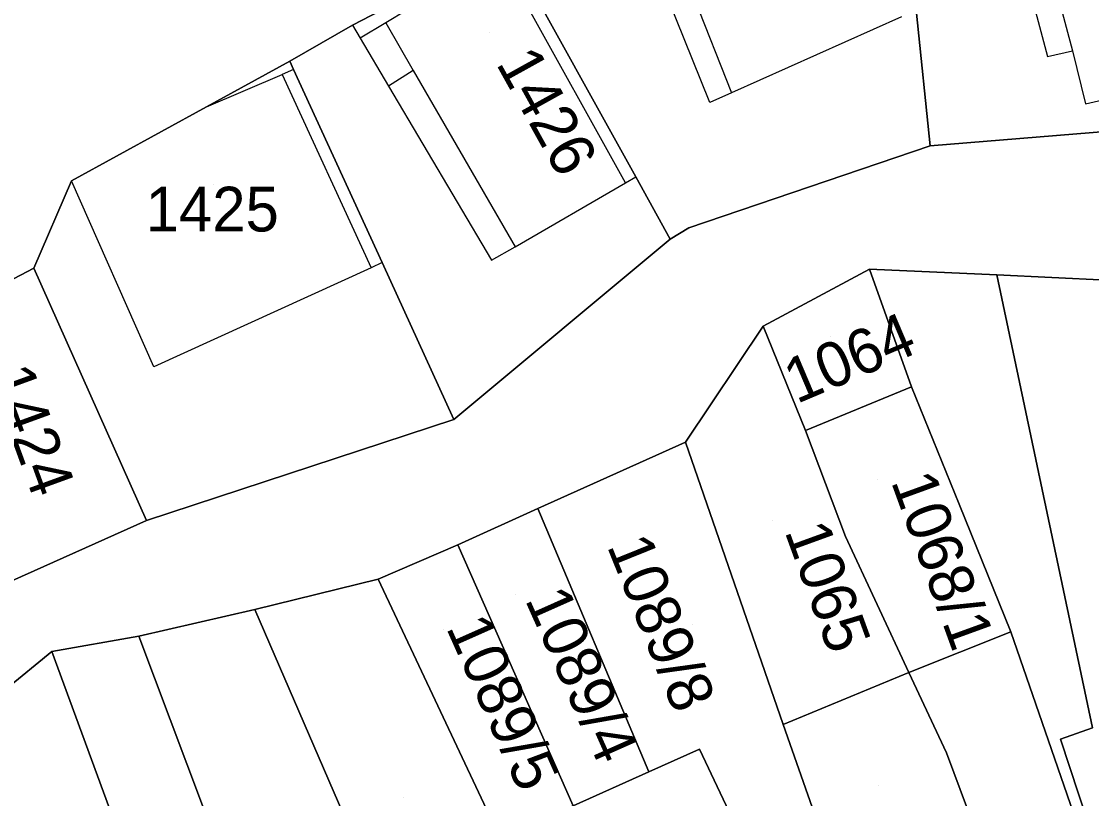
# Model space of a CAD drawing. Extents: x -263943 to -261149, y -1236934 to -1230686.
# Drawn here: x -262848.96 to -262801.15, y -1235325.89 to -1235291.16 of the extents above; entities that cross this region are included whole.
import ezdxf

# ---------------------------------------------------------------- set-up
doc = ezdxf.new("R2010")
doc.units = 0
for name, color, linetype in [('body_kn', 7, 'Continuous'), ('kladpar_druhypozemkov', 7, 'Continuous'), ('kladpar_hranice', 7, 'Continuous'), ('kladpar_parcelnecisla', 7, 'Continuous'), ('kladpar_plochy', 7, 'Continuous'), ('zappar_hrandruhpozemk', 7, 'Continuous')]:
    doc.layers.add(name, color=color, linetype=linetype)

msp = doc.modelspace()

# ---------------------------------------------------------------- linework, layer by layer
at = {"layer": 'body_kn'}
for p, q in [((-262834.17, -1235291.33), (-262834.17, -1235291.33)), ((-262834.17, -1235291.33), (-262834.17, -1235291.33)), ((-262832.69, -1235291.22), (-262832.69, -1235291.22)), ((-262833.83, -1235291.91), (-262833.83, -1235291.91)), ((-262802.01, -1235292.48), (-262802.01, -1235292.48)), ((-262836.97, -1235292.94), (-262836.97, -1235292.94)), ((-262803.12, -1235292.73), (-262803.12, -1235292.73)), ((-262836.8, -1235293.31), (-262836.8, -1235293.31)), ((-262836.8, -1235293.31), (-262836.8, -1235293.31)), ((-262831.46, -1235293.36), (-262831.46, -1235293.36)), ((-262831.46, -1235293.36), (-262831.46, -1235293.36)), ((-262837.31, -1235293.53), (-262837.31, -1235293.53)), ((-262832.56, -1235294.05), (-262832.56, -1235294.05)), ((-262817.24, -1235294.35), (-262817.24, -1235294.35)), ((-262817.24, -1235294.35), (-262817.24, -1235294.35)), ((-262818.21, -1235294.78), (-262818.21, -1235294.78)), ((-262801.42, -1235294.85), (-262801.42, -1235294.85)), ((-262840.7, -1235294.98), (-262840.7, -1235294.98)), ((-262840.7, -1235294.98), (-262840.7, -1235294.98)), ((-262808.37, -1235296.72), (-262808.37, -1235296.72)), ((-262846.72, -1235298.29), (-262846.72, -1235298.29)), ((-262821.52, -1235298.11), (-262821.52, -1235298.11)), ((-262821.98, -1235298.38), (-262821.98, -1235298.38)), ((-262819.14, -1235300.38), (-262819.14, -1235300.38)), ((-262819.14, -1235300.38), (-262819.14, -1235300.38)), ((-262819.98, -1235300.89), (-262819.98, -1235300.89)), ((-262819.98, -1235300.89), (-262819.98, -1235300.89)), ((-262826.91, -1235301.23), (-262826.91, -1235301.23)), ((-262826.91, -1235301.23), (-262826.91, -1235301.23)), ((-262832.85, -1235301.94), (-262832.85, -1235301.94)), ((-262832.85, -1235301.94), (-262832.85, -1235301.94)), ((-262827.96, -1235301.83), (-262827.96, -1235301.83)), ((-262848.4, -1235302.19), (-262848.4, -1235302.19)), ((-262833.34, -1235302.17), (-262833.34, -1235302.17)), ((-262833.34, -1235302.17), (-262833.34, -1235302.17)), ((-262811.07, -1235302.23), (-262811.07, -1235302.23)), ((-262805.39, -1235302.48), (-262805.39, -1235302.48)), ((-262815.82, -1235304.78), (-262815.82, -1235304.78)), ((-262815.82, -1235304.78), (-262815.82, -1235304.78)), ((-262843.05, -1235306.6), (-262843.05, -1235306.6)), ((-262809.2, -1235307.49), (-262809.2, -1235307.49)), ((-262829.64, -1235308.95), (-262829.64, -1235308.95)), ((-262813.94, -1235309.44), (-262813.94, -1235309.44)), ((-262819.29, -1235309.96), (-262819.29, -1235309.96)), ((-262819.29, -1235309.96), (-262819.29, -1235309.96)), ((-262825.9, -1235312.93), (-262825.9, -1235312.93)), ((-262825.9, -1235312.93), (-262825.9, -1235312.93)), ((-262807.07, -1235312.74), (-262807.07, -1235312.74)), ((-262843.38, -1235313.46), (-262843.38, -1235313.46)), ((-262843.38, -1235313.46), (-262843.38, -1235313.46)), ((-262829.46, -1235314.55), (-262829.46, -1235314.55)), ((-262829.46, -1235314.55), (-262829.46, -1235314.55)), ((-262812.15, -1235314.18), (-262812.15, -1235314.18)), ((-262812.15, -1235314.18), (-262812.15, -1235314.18)), ((-262833.02, -1235316.08), (-262833.02, -1235316.08)), ((-262838.53, -1235317.44), (-262838.53, -1235317.44)), ((-262843.71, -1235318.63), (-262843.71, -1235318.63)), ((-262843.71, -1235318.63), (-262843.71, -1235318.63)), ((-262804.76, -1235318.44), (-262804.76, -1235318.44)), ((-262847.61, -1235319.32), (-262847.61, -1235319.32)), ((-262847.61, -1235319.32), (-262847.61, -1235319.32)), ((-262809.32, -1235320.25), (-262809.32, -1235320.25)), ((-262814.94, -1235322.58), (-262814.94, -1235322.58)), ((-262814.94, -1235322.58), (-262814.94, -1235322.58)), ((-262802.55, -1235323.24), (-262802.55, -1235323.24)), ((-262818.67, -1235323.69), (-262818.67, -1235323.69)), ((-262807.64, -1235323.84), (-262807.64, -1235323.84)), ((-262820.93, -1235324.7), (-262820.93, -1235324.7))]:
    msp.add_line(p, q, dxfattribs=at)
at = {"layer": 'kladpar_druhypozemkov'}
for p, q in [((-262828.07, -1235291.65), (-262828.07, -1235291.65)), ((-262840.37, -1235298.45), (-262840.37, -1235298.45)), ((-262812.8, -1235305.25), (-262812.8, -1235305.25)), ((-262810.7, -1235311.65), (-262810.7, -1235311.65)), ((-262815.4, -1235313.45), (-262815.4, -1235313.45)), ((-262826.9, -1235316.75), (-262826.9, -1235316.75)), ((-262830.1, -1235318.35), (-262830.1, -1235318.35)), ((-262818.98, -1235318.09), (-262818.98, -1235318.09)), ((-262810.67, -1235325.3), (-262810.67, -1235325.3)), ((-262831.9, -1235325.85), (-262831.9, -1235325.85))]:
    msp.add_line(p, q, dxfattribs=at)
at = {"layer": 'kladpar_hranice'}
for points in [[(-262794.71, -1235295.6), (-262808.37, -1235296.72), (-262808.97, -1235290.79), (-262812.47, -1235281.64), (-262806.79, -1235279.01), (-262800.09, -1235275.95), (-262795.3, -1235293.43), (-262794.71, -1235295.6)], [(-262819.14, -1235300.38), (-262819.98, -1235300.89), (-262821.52, -1235298.11), (-262826.96, -1235288.27), (-262821.79, -1235285.8), (-262812.47, -1235281.64), (-262808.97, -1235290.79), (-262808.37, -1235296.72), (-262819.14, -1235300.38)], [(-262827.31, -1235287.76), (-262834.17, -1235291.33), (-262836.97, -1235292.94), (-262840.7, -1235294.98), (-262846.72, -1235298.29), (-262848.4, -1235302.19), (-262850.52, -1235303.29)], [(-262819.98, -1235300.89), (-262829.64, -1235308.95), (-262832.85, -1235301.94), (-262836.8, -1235293.31), (-262836.97, -1235292.94), (-262834.17, -1235291.33), (-262827.31, -1235287.76), (-262826.96, -1235288.27), (-262821.52, -1235298.11), (-262819.98, -1235300.89)], [(-262843.38, -1235313.46), (-262829.64, -1235308.95), (-262819.98, -1235300.89), (-262819.14, -1235300.38), (-262808.37, -1235296.72), (-262794.71, -1235295.6), (-262788.1, -1235294.58), (-262779.79, -1235293.13), (-262771.99, -1235289.73)], [(-262748.04, -1235304.95), (-262757.3, -1235297.08), (-262763.93, -1235291.58), (-262764.18, -1235291.58), (-262767.06, -1235292.6), (-262770.03, -1235293.79), (-262773.25, -1235294.98), (-262779.1, -1235297.28), (-262782.83, -1235298.64), (-262786.99, -1235299.58), (-262787.83, -1235299.92), (-262793.26, -1235301.87), (-262800.47, -1235302.73), (-262805.39, -1235302.48), (-262811.07, -1235302.23), (-262815.82, -1235304.78), (-262819.29, -1235309.96), (-262825.9, -1235312.93), (-262829.46, -1235314.55), (-262833.02, -1235316.08), (-262838.53, -1235317.44), (-262843.71, -1235318.63), (-262847.61, -1235319.32), (-262851.76, -1235322.71)], [(-262832.85, -1235301.94), (-262829.64, -1235308.95), (-262843.38, -1235313.46), (-262848.4, -1235302.19), (-262846.72, -1235298.29), (-262840.7, -1235294.98), (-262836.97, -1235292.94), (-262836.8, -1235293.31), (-262832.85, -1235301.94)], [(-262853.83, -1235305), (-262850.52, -1235303.29), (-262848.4, -1235302.19), (-262843.38, -1235313.46), (-262849.82, -1235316.35), (-262853.83, -1235305)], [(-262815.82, -1235304.78), (-262811.07, -1235302.23), (-262809.2, -1235307.49), (-262813.94, -1235309.44), (-262815.82, -1235304.78)], [(-262798.75, -1235335.85), (-262804.76, -1235318.44), (-262807.07, -1235312.74), (-262809.2, -1235307.49), (-262811.07, -1235302.23), (-262805.39, -1235302.48), (-262801.11, -1235322.73), (-262802.55, -1235323.24), (-262798.11, -1235336.71), (-262797.34, -1235336.54), (-262791.13, -1235343.73), (-262787.49, -1235342.54), (-262784.76, -1235349.82), (-262788.23, -1235351.02)], [(-262798.11, -1235336.71), (-262802.55, -1235323.24), (-262801.11, -1235322.73), (-262805.39, -1235302.48), (-262800.47, -1235302.73), (-262788.44, -1235332.88), (-262789.46, -1235333.9), (-262797.34, -1235336.54), (-262798.11, -1235336.71)], [(-262814.94, -1235322.58), (-262819.29, -1235309.96), (-262815.82, -1235304.78), (-262813.94, -1235309.44), (-262812.15, -1235314.18), (-262809.32, -1235320.25), (-262814.94, -1235322.58)], [(-262812.15, -1235314.18), (-262813.94, -1235309.44), (-262809.2, -1235307.49), (-262807.07, -1235312.74), (-262804.76, -1235318.44), (-262809.32, -1235320.25), (-262812.15, -1235314.18)], [(-262967.78, -1235315.31), (-262963.87, -1235317.08), (-262960.65, -1235316.48), (-262956.49, -1235315.89), (-262950.97, -1235315.03), (-262945.63, -1235314.26), (-262940.37, -1235310.61), (-262939.95, -1235309.51), (-262934.18, -1235308.57), (-262921.45, -1235308.3), (-262913.47, -1235312.95), (-262907.1, -1235316.59), (-262894.62, -1235318.61), (-262882.39, -1235320.63), (-262876.11, -1235320.88), (-262862.45, -1235322.05), (-262858.38, -1235320.26), (-262849.82, -1235316.35), (-262843.38, -1235313.46)], [(-262819.29, -1235309.96), (-262814.94, -1235322.58), (-262810.53, -1235335.15), (-262812.87, -1235335.97), (-262815.77, -1235329.82), (-262818.67, -1235323.69), (-262820.93, -1235324.7), (-262825.9, -1235312.93), (-262819.29, -1235309.96)], [(-262825.9, -1235312.93), (-262820.93, -1235324.7), (-262824.31, -1235326.21), (-262829.46, -1235314.55), (-262825.9, -1235312.93)], [(-262829.46, -1235314.55), (-262824.31, -1235326.21), (-262827.58, -1235327.66), (-262833.02, -1235316.08), (-262829.46, -1235314.55)], [(-262826.1, -1235339.88), (-262828.42, -1235340.81), (-262838.53, -1235317.44), (-262833.02, -1235316.08), (-262827.58, -1235327.66), (-262824.64, -1235333.94), (-262821.77, -1235340.05), (-262826.1, -1235339.88)], [(-262843.71, -1235318.63), (-262838.53, -1235317.44), (-262828.42, -1235340.81), (-262834.48, -1235343.23), (-262834.49, -1235343.2), (-262843.71, -1235318.63)], [(-262838.26, -1235344.75), (-262847.61, -1235319.32), (-262843.71, -1235318.63), (-262834.49, -1235343.2), (-262834.48, -1235343.23), (-262836.34, -1235343.98), (-262838.26, -1235344.75)], [(-262796.17, -1235354.94), (-262803.88, -1235333.92), (-262807.64, -1235323.84), (-262809.32, -1235320.25), (-262804.76, -1235318.44), (-262798.75, -1235335.85)], [(-262847.61, -1235319.32), (-262838.26, -1235344.75), (-262841.07, -1235345.88), (-262851.76, -1235322.71), (-262847.61, -1235319.32)], [(-262810.15, -1235336.22), (-262810.53, -1235335.15), (-262814.94, -1235322.58), (-262809.32, -1235320.25), (-262807.64, -1235323.84), (-262803.88, -1235333.92), (-262810.15, -1235336.22)], [(-262815.77, -1235329.82), (-262824.64, -1235333.94), (-262827.58, -1235327.66), (-262824.31, -1235326.21), (-262820.93, -1235324.7), (-262818.67, -1235323.69), (-262815.77, -1235329.82)]]:
    msp.add_lwpolyline(points, dxfattribs=at)
at = {"layer": 'kladpar_plochy'}
for points in [[(-262794.71, -1235295.6), (-262808.37, -1235296.72), (-262808.97, -1235290.79), (-262812.47, -1235281.64), (-262806.79, -1235279.01), (-262800.09, -1235275.95), (-262795.3, -1235293.43)], [(-262819.14, -1235300.38), (-262819.98, -1235300.89), (-262821.52, -1235298.11), (-262826.96, -1235288.27), (-262821.79, -1235285.8), (-262812.47, -1235281.64), (-262808.97, -1235290.79), (-262808.37, -1235296.72)], [(-262819.98, -1235300.89), (-262829.64, -1235308.95), (-262832.85, -1235301.94), (-262836.8, -1235293.31), (-262836.97, -1235292.94), (-262834.17, -1235291.33), (-262827.31, -1235287.76), (-262826.96, -1235288.27), (-262821.52, -1235298.11)], [(-262832.85, -1235301.94), (-262829.64, -1235308.95), (-262843.38, -1235313.46), (-262848.4, -1235302.19), (-262846.72, -1235298.29), (-262840.7, -1235294.98), (-262836.97, -1235292.94), (-262836.8, -1235293.31)], [(-262853.83, -1235305), (-262850.52, -1235303.29), (-262848.4, -1235302.19), (-262843.38, -1235313.46), (-262849.82, -1235316.35)], [(-262815.82, -1235304.78), (-262811.07, -1235302.23), (-262809.2, -1235307.49), (-262813.94, -1235309.44)], [(-262788.23, -1235351.02), (-262791.56, -1235352.16), (-262798.75, -1235335.85), (-262804.76, -1235318.44), (-262807.07, -1235312.74), (-262809.2, -1235307.49), (-262811.07, -1235302.23), (-262805.39, -1235302.48), (-262801.11, -1235322.73), (-262802.55, -1235323.24), (-262798.11, -1235336.71), (-262797.34, -1235336.54), (-262791.13, -1235343.73), (-262787.49, -1235342.54), (-262784.76, -1235349.82)], [(-262798.11, -1235336.71), (-262802.55, -1235323.24), (-262801.11, -1235322.73), (-262805.39, -1235302.48), (-262800.47, -1235302.73), (-262788.44, -1235332.88), (-262789.46, -1235333.9), (-262797.34, -1235336.54)], [(-262814.94, -1235322.58), (-262819.29, -1235309.96), (-262815.82, -1235304.78), (-262813.94, -1235309.44), (-262812.15, -1235314.18), (-262809.32, -1235320.25)], [(-262812.15, -1235314.18), (-262813.94, -1235309.44), (-262809.2, -1235307.49), (-262807.07, -1235312.74), (-262804.76, -1235318.44), (-262809.32, -1235320.25)], [(-262819.29, -1235309.96), (-262814.94, -1235322.58), (-262810.53, -1235335.15), (-262812.87, -1235335.97), (-262815.77, -1235329.82), (-262818.67, -1235323.69), (-262820.93, -1235324.7), (-262825.9, -1235312.93)], [(-262825.9, -1235312.93), (-262820.93, -1235324.7), (-262824.31, -1235326.21), (-262829.46, -1235314.55)], [(-262829.46, -1235314.55), (-262824.31, -1235326.21), (-262827.58, -1235327.66), (-262833.02, -1235316.08)], [(-262826.1, -1235339.88), (-262828.42, -1235340.81), (-262838.53, -1235317.44), (-262833.02, -1235316.08), (-262827.58, -1235327.66), (-262824.64, -1235333.94), (-262821.77, -1235340.05)], [(-262843.71, -1235318.63), (-262838.53, -1235317.44), (-262828.42, -1235340.81), (-262834.48, -1235343.23), (-262834.49, -1235343.2)], [(-262838.26, -1235344.75), (-262847.61, -1235319.32), (-262843.71, -1235318.63), (-262834.49, -1235343.2), (-262834.48, -1235343.23), (-262836.34, -1235343.98)], [(-262796.17, -1235354.94), (-262803.88, -1235333.92), (-262807.64, -1235323.84), (-262809.32, -1235320.25), (-262804.76, -1235318.44), (-262798.75, -1235335.85), (-262791.56, -1235352.16), (-262792.13, -1235353.65)], [(-262847.61, -1235319.32), (-262838.26, -1235344.75), (-262841.07, -1235345.88), (-262851.76, -1235322.71)], [(-262810.15, -1235336.22), (-262810.53, -1235335.15), (-262814.94, -1235322.58), (-262809.32, -1235320.25), (-262807.64, -1235323.84), (-262803.88, -1235333.92)], [(-262815.77, -1235329.82), (-262824.64, -1235333.94), (-262827.58, -1235327.66), (-262824.31, -1235326.21), (-262820.93, -1235324.7), (-262818.67, -1235323.69)]]:
    msp.add_lwpolyline(points, close=True, dxfattribs=at)
for points in [[(-262827.31, -1235287.76), (-262834.17, -1235291.33), (-262836.97, -1235292.94), (-262840.7, -1235294.98), (-262846.72, -1235298.29), (-262848.4, -1235302.19), (-262850.52, -1235303.29)], [(-262849.82, -1235316.35), (-262843.38, -1235313.46), (-262829.64, -1235308.95), (-262819.98, -1235300.89), (-262819.14, -1235300.38), (-262808.37, -1235296.72), (-262794.71, -1235295.6), (-262788.1, -1235294.58), (-262779.79, -1235293.13), (-262771.99, -1235289.73)], [(-262748.04, -1235304.95), (-262757.3, -1235297.08), (-262763.93, -1235291.58), (-262764.18, -1235291.58), (-262767.06, -1235292.6), (-262770.03, -1235293.79), (-262773.25, -1235294.98), (-262779.1, -1235297.28), (-262782.83, -1235298.64), (-262786.99, -1235299.58), (-262787.83, -1235299.92), (-262793.26, -1235301.87), (-262800.47, -1235302.73), (-262805.39, -1235302.48), (-262811.07, -1235302.23), (-262815.82, -1235304.78), (-262819.29, -1235309.96), (-262825.9, -1235312.93), (-262829.46, -1235314.55), (-262833.02, -1235316.08), (-262838.53, -1235317.44), (-262843.71, -1235318.63), (-262847.61, -1235319.32), (-262851.76, -1235322.71)]]:
    msp.add_lwpolyline(points, dxfattribs=at)
at = {"layer": 'zappar_hrandruhpozemk'}
for p, q in [((-262820.59, -1235285.85), (-262817.24, -1235294.35)), ((-262827.64, -1235288.18), (-262832.69, -1235291.22)), ((-262821.98, -1235298.38), (-262827.64, -1235288.18)), ((-262809.65, -1235290.96), (-262817.24, -1235294.35)), ((-262832.69, -1235291.22), (-262833.83, -1235291.91)), ((-262836.8, -1235293.31), (-262837.31, -1235293.53)), ((-262831.46, -1235293.36), (-262832.56, -1235294.05)), ((-262843.05, -1235306.6), (-262846.72, -1235298.29)), ((-262821.98, -1235298.38), (-262821.52, -1235298.11)), ((-262826.91, -1235301.23), (-262821.98, -1235298.38)), ((-262832.85, -1235301.94), (-262833.34, -1235302.17)), ((-262833.34, -1235302.17), (-262843.05, -1235306.6))]:
    msp.add_line(p, q, dxfattribs=at)
for points in [[(-262801.42, -1235294.85), (-262795.9, -1235293.57), (-262800.26, -1235277.3)], [(-262806.79, -1235279.01), (-262804.02, -1235289.37), (-262803.12, -1235292.73), (-262802.01, -1235292.48), (-262801.42, -1235294.85)], [(-262805.68, -1235278.72), (-262802.92, -1235289.06), (-262802.01, -1235292.48)], [(-262817.24, -1235294.35), (-262818.21, -1235294.78), (-262821.62, -1235286.31)], [(-262834.17, -1235291.33), (-262833.83, -1235291.91), (-262832.56, -1235294.05), (-262827.96, -1235301.83), (-262826.91, -1235301.23)], [(-262832.69, -1235291.22), (-262831.46, -1235293.36), (-262826.91, -1235301.23)], [(-262840.7, -1235294.98), (-262837.31, -1235293.53), (-262833.34, -1235302.17)]]:
    msp.add_lwpolyline(points, dxfattribs=at)

# ---------------------------------------------------------------- texts
at = {"layer": 'kladpar_parcelnecisla'}
for s, rotation, p in [('1426', 299, (-262827.786, -1235293.037)), ('1064', 23, (-262814.334, -1235308.268)), ('1424', 290, (-262850.453, -1235306.943)), ('1068/1', 290, (-262810.13, -1235311.715)), ('1065', 290, (-262814.883, -1235313.943)), ('1089/8', 292, (-262822.823, -1235314.597)), ('1089/4', 294, (-262826.485, -1235316.993)), ('1089/5', 294, (-262830.008, -1235318.242))]:
    msp.add_text(s, height=2, rotation=rotation, dxfattribs=at).set_placement(p)
msp.add_text('1425', height=2, dxfattribs=at).set_placement((-262843.412, -1235300.55))

doc.saveas('drawing.dxf')
